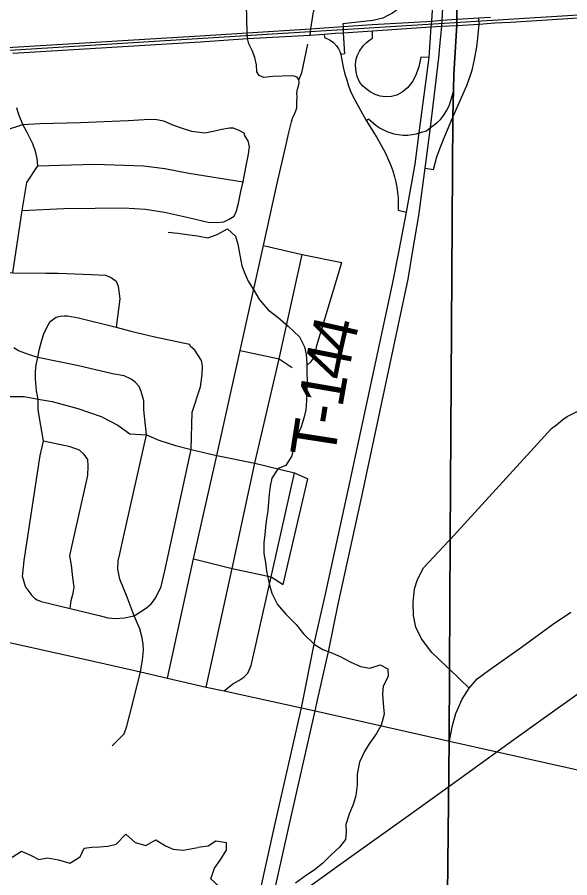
# Model space of a CAD drawing. Extents: x 114843 to 284848, y 317643 to 566895.
# Drawn here: x 169882 to 173593, y 377735 to 383511 of the extents above; entities that cross this region are included whole.
import ezdxf

# ---------------------------------------------------------------- set-up
doc = ezdxf.new("R2010")
doc.units = 0
for name, color, linetype in [('GM_X_City_Street', 7, 'Continuous'), ('GM_X_Interchange_Ramps', 7, 'Continuous'), ('GM_X_Interstate_Route', 7, 'Continuous'), ('GM_X_Minor_River', 7, 'Continuous'), ('GM_X_Rail_Line', 7, 'Continuous'), ('GM_X_Township', 7, 'Continuous'), ('GM_X_Township_Road', 7, 'Continuous'), ('GM_X_Township_Road_Text', 7, 'Continuous'), ('GM_X_US_Route', 7, 'Continuous')]:
    doc.layers.add(name, color=color, linetype=linetype)

msp = doc.modelspace()

# ---------------------------------------------------------------- linework, layer by layer
at = {"layer": 'GM_X_City_Street'}
for points in [[(166307.8, 380141.9), (167148.1, 379938.8), (167811.5, 379784.7), (168429.8, 379637.3), (168698.6, 379572.4), (168975.1, 379505.8), (169261.2, 379438.4), (169736.8, 379334.2), (170355, 379198), (170709.8, 379116.3), (170891.6, 379074.2), (171150.7, 379013.6), (171271.6, 378989.3), (171791.6, 378874.5), (171882.7, 378854.4), (172784.5, 378651.2)], [(170520.3, 378620), (170599.4, 378700.3), (170618.9, 378751.6), (170657.5, 378909.3), (170709.8, 379116.3)], [(172784.5, 378651.2), (173955.8, 378389.6), (174541.9, 378262)]]:
    msp.add_lwpolyline(points, dxfattribs=at)
at = {"layer": 'GM_X_Interchange_Ramps'}
for p, q in [((172984.7, 383465), (172982.5, 383505.9)), ((172622.4, 382496.6), (172678.1, 382488.3))]:
    msp.add_line(p, q, dxfattribs=at)
for points in [[(172709.5, 384444), (172645.2, 384442.1), (172623.6, 384263.1), (172589.7, 384066.9), (172562, 383851.1), (172550.7, 383772.2), (172540.5, 383726.2), (172526.9, 383685), (172507.1, 383645.2), (172486.8, 383611.6), (172457.9, 383581.7), (172427.9, 383556.2), (172402.7, 383538.3), (172375.6, 383523.3), (172337.5, 383504.9), (172270.7, 383489.1), (172069.1, 383467.1), (172070.6, 383448.3)], [(172813.6, 383031), (172816.3, 383124.3), (172834.9, 383456), (172836, 383496.9), (172838.1, 384088.7)], [(172932, 383142.9), (172938.9, 383164.6), (172953.8, 383226), (172969, 383312.4), (172975.7, 383369.7), (172984.7, 383465)], [(172070.6, 383448.3), (172072, 383406.1), (172079.9, 383265), (172055.3, 383261.2)], [(172647.6, 383240.3), (172593.2, 383242.3), (172578.1, 383178), (172561.4, 383127.8), (172538.4, 383081.4), (172502.2, 383036.1), (172466.2, 383007.1), (172431, 382988.4), (172395.8, 382978.8), (172355, 382976.3), (172319.5, 382981.5), (172285.5, 382992.2), (172251.6, 383009.1), (172224.6, 383029.4), (172200.7, 383051.1), (172181.5, 383077.6), (172166.1, 383111.9), (172157.8, 383143.8), (172153.6, 383186.5), (172156.1, 383219.2), (172165.3, 383251.3), (172179.7, 383282.4), (172204.4, 383318.9), (172227, 383341.1), (172247, 383357.6), (172268.7, 383369.8), (172267, 383419.2)], [(171944.4, 383397.8), (171945.8, 383374.4), (171984.5, 383356.4), (172007.2, 383340.2), (172027.1, 383319.2), (172039.9, 383297.6), (172048, 383280.5), (172055.3, 383261.2)], [(172055.3, 383261.2), (172071.4, 383175.3), (172082.1, 383128.6), (172094.7, 383089.3), (172106.6, 383050.6), (172124.3, 383002.9), (172148.7, 382955.5), (172225.6, 382818.1)], [(172678.1, 382488.3), (172700.4, 382572.5), (172721.8, 382633.9), (172753.4, 382713.3), (172808, 382839.3), (172900.7, 383051.9), (172925.2, 383121.2), (172932, 383142.9)], [(172225.6, 382818.1), (172241.9, 382828.7), (172290.2, 382786.8), (172315.6, 382769), (172338, 382756), (172363.3, 382744.2), (172384.2, 382736.3), (172410.6, 382728.6), (172440.4, 382722.8), (172474.8, 382719.7), (172506.3, 382720.1), (172534.6, 382723.1), (172562.4, 382728.6), (172581.9, 382734.4), (172630.6, 382748.6), (172657.8, 382769.5), (172699.9, 382801), (172724, 382825), (172746.9, 382853.5), (172767.6, 382886.5), (172782.1, 382916.8), (172794.2, 382951.7), (172813.3, 383020), (172813.6, 383031)], [(172225.6, 382818.1), (172297.2, 382703.9), (172352.7, 382601.9), (172390.2, 382516.2), (172403.6, 382478.7), (172415.3, 382439.7), (172424.2, 382403.4), (172430.7, 382369.9), (172435.9, 382334), (172439.3, 382298.9), (172440.9, 382267.1), (172441.4, 382214.9), (172496, 382201.5)]]:
    msp.add_lwpolyline(points, dxfattribs=at)
at = {"layer": 'GM_X_Interstate_Route'}
msp.add_line((172446.4, 381944.5), (172496, 382201.5), dxfattribs=at)
for points in [[(172496, 382201.5), (172554.4, 382525.4), (172581.9, 382734.4), (172647.6, 383240.3), (172663, 383446), (172665.4, 383484.9), (172702.9, 384073.4), (172709.5, 384444), (172709, 384713.5), (172696.5, 385172), (172674, 385562.2), (172638.2, 386028.6), (172620.2, 386590.2), (172616.1, 387161.1), (172594.8, 387711.1), (172592.3, 388214.9), (172584.7, 388634.1), (172581.9, 389013.9), (172598.5, 389290.8), (172614, 389573.1), (172625.4, 390022.1), (172641.1, 390446.5)], [(172722.9, 383338.9), (172734.1, 383450.6), (172736.3, 383490.4), (172768.2, 384071), (172774.7, 384441.6), (172775.6, 384606.4), (172773.5, 384713.1)], [(172537.5, 381930.4), (172580.2, 382180.7), (172622.4, 382496.6), (172657.8, 382769.5), (172712.8, 383237.9), (172722.9, 383338.9)], [(171461, 377400.8), (171610.1, 378078.3), (171791.6, 378874.5), (171880.4, 379325.8), (171951.8, 379637.6), (172116.8, 380387.3), (172402.8, 381718.5), (172446.4, 381944.5)], [(171898.8, 378925.8), (171974.7, 379262.4), (172038.5, 379572.1), (172195.4, 380294.8), (172506.9, 381751.6), (172537.5, 381930.4)], [(171589.8, 377556.4), (171709.2, 378084.6), (171882.7, 378854.4), (171898.8, 378925.8)]]:
    msp.add_lwpolyline(points, dxfattribs=at)
at = {"layer": 'GM_X_Minor_River'}
for points in [[(170894.9, 382067.9), (170960.8, 382061.4), (171038.8, 382050.9), (171092.8, 382042.6), (171162.7, 382030.1), (171224.9, 382051.7), (171293.2, 382091.4), (171346.9, 382040.9), (171362.6, 381986.7), (171376.1, 381914.4), (171391.6, 381842.2), (171411.3, 381789.9), (171433, 381739.6), (171470.6, 381679.2), (171510.2, 381614.8), (171567.8, 381546.3), (171635.5, 381495.7), (171701.2, 381437.1), (171776.8, 381364.5), (171812.4, 381298.1), (171822, 381245.9), (171827.6, 381183.7), (171827.3, 381127.5), (171828.9, 381063.4), (171826.5, 381011.2), (171824, 380937.1), (171819.6, 380874.9), (171807.3, 380818.8), (171788.9, 380760.8), (171756.4, 380684.8), (171738, 380620.8), (171725.6, 380566.7), (171685.2, 380500.8), (171635, 380481), (171592.6, 380417.1), (171580.2, 380363.1), (171573.9, 380308.9), (171569.5, 380254.8), (171565.1, 380196.7), (171556.8, 380144.6), (171550.4, 380088.5), (171544.1, 380038.4), (171537.7, 379982.3), (171539.3, 379912.1), (171548.9, 379851.8), (171556.5, 379793.6), (171575.9, 379699.3), (171591.6, 379645), (171631.1, 379568.5), (171686.7, 379504), (171754.3, 379435.4), (171803.9, 379372.9), (171879.5, 379300.2), (171935.3, 379267.8), (171987.2, 379247.4), (172051.1, 379220.9), (172118.9, 379184.4), (172186.7, 379153.9), (172250.6, 379141.4), (172318.8, 379165.1), (172370.7, 379136.7), (172372.3, 379086.5), (172339.9, 379020.5), (172335.6, 378968.4), (172339.2, 378904.2), (172346.7, 378833.9), (172326.2, 378759.9), (172293.8, 378703.9), (172245.4, 378634), (172215, 378582.1), (172180.5, 378510.1), (172166, 378430), (172165.5, 378357.8), (172157.1, 378287.6), (172140.7, 378233.6), (172112.2, 378161.5), (172087.8, 378091.5), (172091.4, 378041.3), (172087.1, 377991.2), (172046.8, 377939.3), (171990.4, 377889.5), (171934, 377833.7), (171875.7, 377786), (171825.4, 377752.2), (171751, 377698.5)], [(169910.4, 377913.4), (169976.3, 377885.1), (170028.2, 377856.8), (170086.2, 377868.6), (170160.2, 377856.3), (170236.1, 377832), (170304.3, 377875.8), (170330.6, 377933.8), (170382.6, 377939.6), (170434.6, 377941.4), (170490.7, 377947.2), (170546.7, 377961.1), (170611, 378026.9), (170674.8, 377972.6), (170746.7, 377952.3), (170812.9, 377990.1), (170876.8, 377949.8), (170928.7, 377927.5), (170996.6, 377921.2), (171094.3, 377937.3)], [(171916.1, 377295.9), (171914.5, 377294.3), (171836.7, 377324.9), (171784.9, 377359.3), (171729.1, 377399.8), (171665.3, 377432.3), (171611.4, 377460.7), (171559.6, 377491.1), (171490, 377557.8), (171416.4, 377620.4), (171356.4, 377636.8), (171302.5, 377649.2), (171238.6, 377675.7), (171182.9, 377728.2), (171207.4, 377800.2), (171245.8, 377852.1), (171288.3, 377920.1), (171286.6, 377970.2), (171216.6, 377980.7), (171164.4, 377946.9), (171094.3, 377937.3)], [(169848.2, 377873.5), (169910.4, 377913.4)]]:
    msp.add_lwpolyline(points, dxfattribs=at)
at = {"layer": 'GM_X_Rail_Line'}
for points in [[(139976.5, 381530.3), (141701.6, 381686.5), (142931.4, 381776.7), (145058.8, 381883.3), (151605.9, 382247), (160057.2, 382729.4), (166949.7, 383110), (174406.2, 383574.4), (180366.1, 383984.7)], [(171398.4, 377355.5), (172095.6, 377856.7), (172493.7, 378142.1), (172796.8, 378359.3), (173217.7, 378663), (173413.8, 378803.3), (173640.2, 378965.4), (173982.9, 379213.2), (174225.4, 379385.6), (174476.2, 379566.3), (174672, 379705.8), (174940.2, 379901.2), (175146.5, 380047.2), (175389.3, 380243.7), (175466.3, 380297.9), (175508, 380328), (176500.5, 381029.4), (177125.6, 381475.5), (177266, 381575.7), (177759.6, 381932.2), (178738.5, 382636.1), (178988.1, 382815.1), (179180.6, 382953.2), (179525.7, 383187.1)]]:
    msp.add_lwpolyline(points, dxfattribs=at)
at = {"layer": 'GM_X_Township'}
for points in [[(172743.8, 375149.5), (172783.4, 378654), (172785.5, 379134.7), (172790.5, 380011.3), (172806.8, 382842.1), (172812.1, 383022.8), (172815.2, 383127.1), (172833.7, 383458.8), (172834.8, 383499.7), (172836.9, 384091.5), (172828, 384607.5), (172834.2, 387596.6), (172894.8, 389965.3)], [(172894.8, 389965.3), (172834.2, 387596.6), (172828, 384607.5), (172836.9, 384091.5), (172834.8, 383499.7), (172833.7, 383458.8), (172815.2, 383127.1), (172812.1, 383022.8), (172806.8, 382842.1), (172790.5, 380011.3), (172785.5, 379134.7), (172783.4, 378654), (172743.8, 375149.5)]]:
    msp.add_lwpolyline(points, dxfattribs=at)
at = {"layer": 'GM_X_Township_Road'}
for p, q in [((171535.3, 381978.8), (171795.5, 381917.9)), ((171795.5, 381917.9), (172061.3, 381865.2)), ((171378.4, 381273.3), (171641.9, 381216.7)), ((171641.9, 381216.7), (171728.6, 381159.8)), ((171599.1, 379804.5), (171745, 380453)), ((171667.1, 379704), (171833, 380412))]:
    msp.add_line(p, q, dxfattribs=at)
for points in [[(171428, 383367.5), (171427.1, 383405.1), (171394.8, 384727.7)], [(171848.5, 383390.5), (171854.7, 383433.7), (171868.8, 383533.2), (171897.6, 383654.2), (171875.9, 384726.6)], [(171688, 382655.9), (171706.7, 382737.6), (171725, 382808), (171730.7, 382832.8), (171742.3, 382856.4), (171752.5, 382881.2), (171759.6, 382901.5), (171760.7, 382924.7), (171760.5, 382949.1), (171763, 382972), (171759.5, 383002.6), (171763.9, 383028.7), (171774.1, 383056.9), (171776.6, 383077.7), (171773.9, 383089.5), (171761.3, 383107.6), (171743, 383116), (171722.8, 383117.1), (171597.6, 383111.7), (171538.9, 383107), (171505.9, 383119), (171491.4, 383143.9), (171489.6, 383191.9), (171478.5, 383240.5), (171458.8, 383288.3), (171437.8, 383331.1), (171428, 383367.5)], [(171773.9, 383089.5), (171793, 383137.8), (171833.8, 383329.7)], [(169851.9, 381795.7), (169914.2, 382213), (169945.8, 382401.2), (170019.5, 382512.5), (170015.5, 382562.6), (170007.4, 382602.6), (169986.2, 382660.5), (169949.8, 382736.1), (169920.1, 382791.4), (169894.6, 382850.7), (169885.8, 382876.9), (169879.9, 382902.8)], [(169797.4, 382749.9), (169920.1, 382791.4)], [(169920.1, 382791.4), (170035.7, 382798.3), (170306, 382804.5), (170626.4, 382816.9), (170770.6, 382827), (170820.7, 382823.1), (170864.7, 382815.1), (170930.8, 382787.1), (170988.9, 382765.1), (171053, 382745.1), (171145.1, 382735.2), (171219.2, 382749.3), (171257.2, 382759.3), (171307.3, 382767.4), (171333.3, 382767.4), (171375.4, 382751.4), (171403.4, 382735.4), (171409.4, 382719.4)], [(171305.6, 382155.9), (171339.6, 382176), (171355.6, 382212.1), (171367.6, 382262.3), (171383.6, 382340.5), (171399.6, 382406.6), (171417.6, 382500.9), (171435.5, 382591.1), (171441.5, 382641.2), (171433.5, 382681.3), (171409.4, 382719.4)], [(170891.6, 379074.2), (171066.2, 379876.1), (171223.4, 380568.8), (171378.4, 381273.3), (171535.3, 381978.8), (171626.3, 382386.7), (171688, 382655.9)], [(170019.5, 382512.5), (170168, 382517.7), (170402.3, 382524), (170730.7, 382512.2), (170872.9, 382494.3), (171035.1, 382464.4), (171399.6, 382406.6)], [(169914.2, 382213), (170196.2, 382227), (170406.4, 382229.2), (170594.7, 382231.4), (170742.9, 382221.6), (170871, 382201.6), (171011.2, 382171.7), (171165.4, 382135.8), (171221.5, 382133.8), (171269.5, 382137.8), (171305.6, 382155.9)], [(171150.7, 379013.6), (171325.6, 379809.6), (171477, 380516.5), (171641.9, 381216.7), (171795.5, 381917.9)], [(171826.7, 381172), (171856.7, 381200.1), (171878.7, 381232.2), (171894.7, 381308.4), (172061.3, 381865.2)], [(169484.5, 381846.5), (169535.1, 381835.6), (169697.8, 381799.5), (169851.9, 381795.7), (170074.2, 381791.9), (170156.3, 381791.9), (170380.6, 381784.1), (170474.7, 381780.2), (170512.8, 381764.2), (170546.8, 381738.2), (170560.9, 381706.1), (170570.9, 381619.9), (170547, 381431.4)], [(170102.4, 381469.1), (170142.5, 381497.2), (170170.5, 381505.2), (170196.5, 381507.3), (170220.6, 381507.3), (170292.6, 381493.3), (170547, 381431.4), (170645.1, 381403.4), (170805.3, 381365.5), (171039.7, 381315.6)], [(169940.6, 379683), (169917.3, 379756.8), (169927.9, 379865), (170036.7, 380568.7), (170058.8, 380665.7), (170022.6, 380875.5), (170022.6, 380947.4), (170012.5, 381003.8), (170004.5, 381084), (170004.5, 381134.2), (170008.4, 381178.3), (170020.5, 381227), (170028.4, 381276.5), (170046.4, 381342.7), (170060.4, 381384.9), (170080.4, 381429), (170102.4, 381469.1)], [(170709.8, 379116.3), (170722.3, 379194.6), (170730.5, 379261.5), (170727.2, 379303.3), (170722.1, 379344.3), (170705.1, 379406.3), (170668, 379493.7), (170621.1, 379617.5), (170572, 379738.8), (170557.3, 379807), (170559.7, 379861.1), (170570.8, 379909.5), (170595.6, 380020.7), (170750, 380707.6), (170731.5, 380876.2), (170731.4, 380936.3), (170715.4, 380998.5), (170701.3, 381032.5), (170673.3, 381060.6), (170647.3, 381080.7), (170601.2, 381102.6), (170521.1, 381116.6), (170284.8, 381172.5), (170020.5, 381227), (169964.4, 381244.4), (169890.3, 381272.4), (169860.2, 381292.4)], [(170668, 379493.7), (170751, 379547.2), (170781.2, 379574.3), (170810.4, 379611), (170848.4, 379689.5), (170873.3, 379795), (171049.5, 380610.2), (171057.9, 380860.5), (171111.9, 381030.9), (171123.8, 381113.2), (171125.8, 381169.3), (171119.8, 381207.4), (171095.7, 381245.5), (171075.7, 381275.5), (171045.7, 381301.6), (171039.7, 381315.6)], [(169703.7, 380953.3), (169832.3, 380965.6), (169928.4, 380965.7), (170022.6, 380947.4), (170116.7, 380931.7), (170288.9, 380883.8), (170445.1, 380831.8), (170557.3, 380771.7), (170637.4, 380713.7), (170750, 380707.6), (170832.8, 380671.2), (170944, 380635.1), (171049.5, 380610.2), (171165.4, 380582.6)], [(172780.9, 379996.9), (172791.7, 380008.5), (173470.9, 380750.4), (173502.9, 380774.5), (173546.9, 380810.7), (173575, 380830.7), (173673.1, 380878.9), (173823.2, 380925.2), (173975.4, 380971.5)], [(170237.1, 379541.8), (170245.4, 379595.7), (170258.1, 379646.1), (170264.7, 379685.2), (170256, 379750.7), (170246.9, 379833.2), (170235.1, 379895.7), (170251.6, 379967), (170356.4, 380434.4), (170358.8, 380497.1), (170355.6, 380542.6), (170332.6, 380576.6), (170301.1, 380604.8), (170238.3, 380627.1), (170058.8, 380665.7)], [(171165.4, 380582.6), (171223.4, 380568.8), (171477, 380516.5), (171745, 380453), (171833, 380412)], [(172764, 379153.5), (172665.6, 379247.2), (172596.7, 379338.3), (172559.5, 379417.9), (172544, 379494.3), (172540.1, 379582.5), (172551, 379674.1), (172570.6, 379737.5), (172611.6, 379816), (172780.9, 379996.9)], [(171066.2, 379876.1), (171325.6, 379809.6), (171587.8, 379754.6), (171667.1, 379704)], [(171271.6, 378989.3), (171330.2, 379036.6), (171370, 379059.4), (171403.7, 379081.4), (171431.3, 379107.6), (171452.6, 379159), (171476.2, 379258.1), (171587.8, 379754.6), (171599.1, 379804.5)], [(169940.6, 379683), (169980.4, 379629.3), (169997.9, 379610.4), (170016.2, 379599.2), (170043.2, 379588.1), (170237.1, 379541.8), (170303.2, 379525.8), (170432.8, 379494.6), (170491, 379480.2), (170539.7, 379474.5), (170602.2, 379478.4), (170668, 379493.7)], [(172784.5, 378651.2), (172804, 378747.2), (172826.7, 378837.3), (172869.3, 378934.1), (172917, 379007.7), (172971.5, 379069.7), (173047.6, 379126.8), (173269.5, 379281.5), (173476.5, 379434.5), (173600.7, 379518.6)], [(172917, 379007.7), (172786.7, 379131.9), (172764, 379153.5)]]:
    msp.add_lwpolyline(points, dxfattribs=at)
at = {"layer": 'GM_X_US_Route'}
for p, q in [((172982.5, 383505.9), (173060.9, 383511.5)), ((173089.4, 383472.2), (173194.3, 383478.4)), ((173194.3, 383478.4), (173718.7, 383509.9)), ((172267, 383419.2), (172627, 383443.6))]:
    msp.add_line(p, q, dxfattribs=at)
for points in [[(166603.6, 383085.8), (166614.2, 383092.8), (166637.3, 383102.1), (167008.9, 383129.5), (167396.6, 383160.9), (167509.1, 383168.9), (167766.6, 383184.5), (168091.4, 383204.2), (168695, 383236.9), (168974.5, 383254.9), (169254, 383271.8), (169535.4, 383290.5), (169851.5, 383309.3), (170297.2, 383336.8), (170663.5, 383358.8), (171109.8, 383386.8), (171427.1, 383405.1), (171854.7, 383433.7), (171942.3, 383439.9), (172070.6, 383448.3), (172264.9, 383461.3), (172630, 383482.8)], [(172630, 383482.8), (172665.4, 383484.9), (172736.3, 383490.4), (172836, 383496.9), (172982.5, 383505.9)], [(172729, 383450.3), (172734.1, 383450.6), (172834.9, 383456), (172984.7, 383465)], [(172984.7, 383465), (173063.2, 383470.6), (173089.4, 383472.2)], [(171944.4, 383397.8), (172018.1, 383402.6), (172072, 383406.1), (172267, 383419.2)], [(172627, 383443.6), (172663, 383446), (172729, 383450.3)], [(169853.5, 383268.6), (170298.3, 383297.2), (170664.7, 383319.2), (171110.6, 383346.5), (171428, 383367.5), (171848.5, 383390.5), (171944.4, 383397.8)]]:
    msp.add_lwpolyline(points, dxfattribs=at)

# ---------------------------------------------------------------- texts
at = {"layer": 'GM_X_Township_Road_Text'}
for s, rotation, p in [('4', 77.10717, (172131.6, 381243.1)), ('4', 78.78021, (172096.1, 381064.1)), ('1', 80.09477, (172064.7, 380883.8)), ('-', 80.91567, (172045.4, 380763.3)), ('T', 81.20184, (172011.2, 380541.9))]:
    msp.add_text(s, height=300, rotation=rotation, dxfattribs=at).set_placement(p)

doc.saveas('drawing.dxf')
